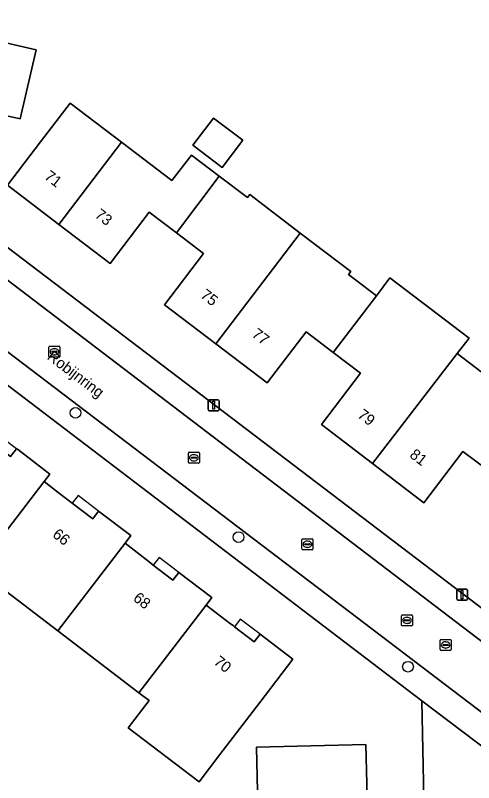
# Model space of a CAD drawing. Extents: x 159626 to 160723, y 388173 to 389416.
# Drawn here: x 160357.7 to 160399.5, y 388580.9 to 388650.9 of the extents above; entities that cross this region are included whole.
import ezdxf

# ---------------------------------------------------------------- set-up
doc = ezdxf.new("R2010")
doc.units = 0
for name, color, linetype in [('IMGEO_Boom', 7, 'Continuous'), ('IMGEO_Erf', 7, 'Continuous'), ('IMGEO_Kolk', 7, 'Continuous'), ('IMGEO_Lichtmast', 7, 'Continuous'), ('IMGEO_Openbare_ruimte_label', 7, 'Continuous'), ('IMGEO_Pand', 7, 'Continuous'), ('IMGEO_Pand_nummerreeks', 7, 'Continuous'), ('IMGEO_Pand_overbouw', 7, 'Continuous'), ('IMGEO_Rijbaan_lokaal_open', 7, 'Continuous'), ('IMGEO_Rioolput', 7, 'Continuous'), ('IMGEO_Voetpad_open', 7, 'Continuous')]:
    doc.layers.add(name, color=color, linetype=linetype)

msp = doc.modelspace()

# ---------------------------------------------------------------- linework, layer by layer
at = {"layer": 'IMGEO_Boom'}
for centre in [(160363.186, 388614.648), (160378.057, 388603.308), (160393.51, 388591.479)]:
    msp.add_circle(centre, 0.489, dxfattribs=at)
at = {"layer": 'IMGEO_Erf'}
for points in [[(160356.325, 388630.244), (160407.654, 388591.157), (160411.017, 388597.713), (160421.697, 388618.19), (160429.331, 388637.607), (160432.882, 388646.546), (160432.389, 388646.917), (160387.612, 388681.185)], [(160400.99, 388609.256), (160398.507, 388611.135), (160394.951, 388606.438), (160390.272, 388610.022), (160385.618, 388613.586), (160389.174, 388618.256), (160386.684, 388620.157), (160384.223, 388622.035), (160380.656, 388617.377), (160375.976, 388620.943), (160371.292, 388624.512), (160374.857, 388629.181), (160372.387, 388631.068), (160369.915, 388632.955), (160366.34, 388628.273), (160361.655, 388631.843), (160356.97, 388635.413), (160360, 388639.391), (160362.685, 388642.915), (160367.377, 388639.341), (160371.974, 388635.84), (160373.755, 388638.178), (160376.299, 388636.24), (160378.86, 388634.289), (160379.073, 388634.568), (160383.681, 388631.057), (160388.29, 388627.546), (160388.078, 388627.268), (160390.622, 388625.329), (160391.864, 388626.96), (160399.091, 388621.457), (160397.998, 388620.049), (160402.373, 388616.718)], [(160394.778, 388588.369), (160350.039, 388622.436), (160326.345, 388627.916), (160323.358, 388628.601)], [(160357.265, 388610.652), (160357.806, 388611.377), (160357.885, 388611.318), (160360.858, 388609.05), (160360.316, 388608.374), (160361.606, 388607.384), (160362.896, 388606.394), (160364.752, 388604.969), (160365.29, 388605.678), (160368.24, 388603.44), (160367.703, 388602.744), (160369.895, 388601.054), (160370.283, 388600.754), (160372.069, 388599.376), (160372.611, 388600.091), (160375.63, 388597.8), (160375.097, 388597.101), (160377.334, 388595.393), (160377.55, 388595.228), (160377.677, 388595.131), (160379.49, 388593.739), (160380.031, 388594.448), (160383.02, 388592.18), (160379.986, 388588.207), (160376.36, 388583.46), (160374.455, 388580.966), (160367.992, 388585.901), (160369.897, 388588.395), (160368.97, 388589.102), (160361.58, 388594.745), (160354.19, 388600.387)], [(160390.322, 388562.575), (160391.082, 388563.91), (160395.137, 388570.551), (160394.778, 388588.369)]]:
    msp.add_lwpolyline(points, dxfattribs=at)
for points in [[(160358.152, 388641.469), (160354.988, 388642.176), (160356.432, 388648.51), (160359.592, 388647.79)], [(160373.895, 388639.065), (160375.784, 388641.545), (160378.442, 388639.52), (160376.553, 388637.041)], [(160379.68, 388584.13), (160384.651, 388584.249), (160389.649, 388584.369), (160389.743, 388580.803), (160389.772, 388578.509), (160390.664, 388578.527), (160390.747, 388574.967), (160390.831, 388571.378), (160389.982, 388571.363), (160390.033, 388569.075), (160390.113, 388565.531), (160385.115, 388565.415), (160380.118, 388565.299), (160379.899, 388574.723)]]:
    msp.add_lwpolyline(points, close=True, dxfattribs=at)
at = {"layer": 'IMGEO_Kolk'}
for p, q in [((160360.838, 388620.723), (160361.69, 388620.723)), ((160360.763, 388619.797), (160360.763, 388620.649)), ((160361.022, 388620.217), (160361.022, 388620.229)), ((160361.46, 388620.18), (160361.062, 388620.18)), ((160361.065, 388620.266), (160361.463, 388620.266)), ((160361.251, 388620.503), (160361.276, 388620.503)), ((160361.506, 388620.229), (160361.506, 388620.217)), ((160361.764, 388620.649), (160361.764, 388619.797)), ((160361.69, 388619.723), (160360.838, 388619.723)), ((160361.274, 388619.943), (160361.249, 388619.943)), ((160373.479, 388610.123), (160373.479, 388610.975)), ((160373.554, 388611.049), (160374.406, 388611.049)), ((160374.48, 388610.975), (160374.48, 388610.123)), ((160373.738, 388610.543), (160373.738, 388610.555)), ((160374.176, 388610.506), (160373.778, 388610.506)), ((160373.781, 388610.592), (160374.179, 388610.592)), ((160373.99, 388610.269), (160373.965, 388610.269)), ((160373.967, 388610.829), (160373.992, 388610.829)), ((160374.222, 388610.555), (160374.222, 388610.543)), ((160374.406, 388610.049), (160373.554, 388610.049)), ((160383.841, 388602.226), (160383.841, 388603.078)), ((160383.916, 388603.152), (160384.768, 388603.152)), ((160384.1, 388602.646), (160384.1, 388602.658)), ((160384.538, 388602.609), (160384.14, 388602.609)), ((160384.143, 388602.695), (160384.541, 388602.695)), ((160384.329, 388602.932), (160384.354, 388602.932)), ((160384.584, 388602.658), (160384.584, 388602.646)), ((160384.842, 388603.078), (160384.842, 388602.226)), ((160384.768, 388602.152), (160383.916, 388602.152)), ((160384.352, 388602.372), (160384.327, 388602.372)), ((160392.988, 388596.211), (160393.84, 388596.211)), ((160392.913, 388595.285), (160392.913, 388596.137)), ((160393.172, 388595.705), (160393.172, 388595.717)), ((160393.61, 388595.668), (160393.212, 388595.668)), ((160393.215, 388595.754), (160393.613, 388595.754)), ((160393.401, 388595.991), (160393.426, 388595.991)), ((160393.656, 388595.717), (160393.656, 388595.705)), ((160393.914, 388596.137), (160393.914, 388595.285)), ((160393.84, 388595.211), (160392.988, 388595.211)), ((160393.424, 388595.431), (160393.399, 388595.431))]:
    msp.add_line(p, q, dxfattribs=at)
for points in [[(160360.838, 388620.723), (160361.69, 388620.723)], [(160360.763, 388619.797), (160360.763, 388620.649)], [(160361.764, 388620.649), (160361.764, 388619.797)], [(160361.69, 388619.723), (160360.838, 388619.723)], [(160373.479, 388610.123), (160373.479, 388610.975)], [(160373.554, 388611.049), (160374.406, 388611.049)], [(160374.48, 388610.975), (160374.48, 388610.123)], [(160374.406, 388610.049), (160373.554, 388610.049)], [(160383.841, 388602.226), (160383.841, 388603.078)], [(160383.916, 388603.152), (160384.768, 388603.152)], [(160384.842, 388603.078), (160384.842, 388602.226)], [(160384.768, 388602.152), (160383.916, 388602.152)], [(160392.988, 388596.211), (160393.84, 388596.211)], [(160392.913, 388595.285), (160392.913, 388596.137)], [(160393.914, 388596.137), (160393.914, 388595.285)], [(160393.84, 388595.211), (160392.988, 388595.211)]]:
    msp.add_lwpolyline(points, dxfattribs=at)
for centre, radius, start, end in [((160360.84, 388620.647), 0.0765, 91.55205, 178.44795), ((160360.84, 388620.647), 0.0765, 91.55205, 178.44795), ((160361.688, 388620.647), 0.0765, 1.55205, 88.44795), ((160361.688, 388620.647), 0.0765, 1.55205, 88.44795), ((160361.062, 388620.226), 0.0403, 85.87752, 175.75265), ((160361.059, 388620.216), 0.0366, 178.93798, 274.71019), ((160361.463, 388620.223), 0.043, 264.86636, 352.45326), ((160361.467, 388620.228), 0.0386, 1.73085, 96.63898), ((160360.84, 388619.799), 0.0765, 181.55205, 268.44795), ((160360.84, 388619.799), 0.0765, 181.55205, 268.44795), ((160361.688, 388619.799), 0.0765, 271.55205, 358.44795), ((160361.688, 388619.799), 0.0765, 271.55205, 358.44795), ((160373.556, 388610.973), 0.0765, 91.55205, 178.44795), ((160373.556, 388610.973), 0.0765, 91.55205, 178.44795), ((160374.404, 388610.973), 0.0765, 1.55205, 88.44795), ((160374.404, 388610.973), 0.0765, 1.55205, 88.44795), ((160373.778, 388610.552), 0.0403, 85.87752, 175.75265), ((160373.775, 388610.542), 0.0366, 178.93798, 274.71019), ((160374.179, 388610.549), 0.043, 264.86636, 352.45326), ((160374.183, 388610.554), 0.0386, 1.73085, 96.63898), ((160373.556, 388610.125), 0.0765, 181.55205, 268.44795), ((160373.556, 388610.125), 0.0765, 181.55205, 268.44795), ((160374.404, 388610.125), 0.0765, 271.55205, 358.44795), ((160374.404, 388610.125), 0.0765, 271.55205, 358.44795), ((160383.918, 388603.076), 0.0765, 91.55205, 178.44795), ((160383.918, 388603.076), 0.0765, 91.55205, 178.44795), ((160384.14, 388602.655), 0.0403, 85.87752, 175.75265), ((160384.137, 388602.645), 0.0366, 178.93798, 274.71019), ((160384.541, 388602.652), 0.043, 264.86636, 352.45326), ((160384.545, 388602.657), 0.0386, 1.73085, 96.63898), ((160384.766, 388603.076), 0.0765, 1.55205, 88.44795), ((160384.766, 388603.076), 0.0765, 1.55205, 88.44795), ((160383.918, 388602.228), 0.0765, 181.55205, 268.44795), ((160383.918, 388602.228), 0.0765, 181.55205, 268.44795), ((160384.766, 388602.228), 0.0765, 271.55205, 358.44795), ((160384.766, 388602.228), 0.0765, 271.55205, 358.44795), ((160392.99, 388596.135), 0.0765, 91.55205, 178.44795), ((160392.99, 388596.135), 0.0765, 91.55205, 178.44795), ((160393.838, 388596.135), 0.0765, 1.55205, 88.44795), ((160393.838, 388596.135), 0.0765, 1.55205, 88.44795), ((160393.212, 388595.714), 0.0403, 85.87752, 175.75265), ((160393.209, 388595.704), 0.0366, 178.93798, 274.71019), ((160393.613, 388595.711), 0.043, 264.86636, 352.45326), ((160393.617, 388595.716), 0.0386, 1.73085, 96.63898), ((160392.99, 388595.287), 0.0765, 181.55205, 268.44795), ((160392.99, 388595.287), 0.0765, 181.55205, 268.44795), ((160393.838, 388595.287), 0.0765, 271.55205, 358.44795), ((160393.838, 388595.287), 0.0765, 271.55205, 358.44795)]:
    msp.add_arc(centre, radius, start, end, dxfattribs=at)
for centre, major_axis, ratio, start_param, end_param in [((160361.25, 388620.223), (-0.387, 0.002), 0.722429, 4.712389, 7.853982), ((160361.275, 388620.223), (-0.39, 0.002), 0.717154, 1.570796, 4.712389), ((160373.966, 388610.549), (-0.387, 0.002), 0.722429, 4.712389, 7.853982), ((160373.991, 388610.549), (-0.39, 0.002), 0.717154, 1.570796, 4.712389), ((160384.328, 388602.652), (-0.387, 0.002), 0.722429, 4.712389, 7.853982), ((160384.353, 388602.652), (-0.39, 0.002), 0.717154, 1.570796, 4.712389), ((160393.4, 388595.711), (-0.387, 0.002), 0.722429, 4.712389, 7.853982), ((160393.425, 388595.711), (-0.39, 0.002), 0.717154, 1.570796, 4.712389)]:
    msp.add_ellipse(centre, major_axis=major_axis, ratio=ratio, start_param=start_param, end_param=end_param, dxfattribs=at)
at = {"layer": 'IMGEO_Lichtmast'}
for p, q in [((160375.388, 388615.845), (160376.178, 388615.845)), ((160376.178, 388615.845), (160375.388, 388615.845)), ((160375.288, 388614.945), (160375.288, 388615.745)), ((160375.288, 388615.745), (160375.288, 388614.945)), ((160376.278, 388615.745), (160376.278, 388614.945)), ((160376.278, 388614.945), (160376.278, 388615.745)), ((160376.178, 388614.845), (160375.388, 388614.845)), ((160375.388, 388614.845), (160376.178, 388614.845)), ((160397.951, 388597.654), (160397.951, 388598.454)), ((160397.951, 388598.454), (160397.951, 388597.654)), ((160398.051, 388598.554), (160398.841, 388598.554)), ((160398.841, 388598.554), (160398.051, 388598.554)), ((160398.941, 388598.454), (160398.941, 388597.654)), ((160398.941, 388597.654), (160398.941, 388598.454)), ((160398.841, 388597.554), (160398.051, 388597.554)), ((160398.051, 388597.554), (160398.841, 388597.554))]:
    msp.add_line(p, q, dxfattribs=at)
for points in [[(160375.708, 388615.72), (160375.858, 388615.72), (160375.858, 388614.97), (160375.708, 388614.97), (160375.708, 388615.72)], [(160398.371, 388598.429), (160398.521, 388598.429), (160398.521, 388597.679), (160398.371, 388597.679), (160398.371, 388598.429)]]:
    msp.add_lwpolyline(points, dxfattribs=at)
for centre, start, end in [((160375.388, 388615.745), 90, 180), ((160375.388, 388615.745), 90, 180), ((160376.178, 388615.745), 0, 90), ((160376.178, 388615.745), 360, 90), ((160375.388, 388614.945), 180, 270), ((160375.388, 388614.945), 180, 270), ((160376.178, 388614.945), 270, 0), ((160376.178, 388614.945), 270, 0), ((160398.051, 388598.454), 90, 180), ((160398.051, 388598.454), 90, 180), ((160398.841, 388598.454), 0, 90), ((160398.841, 388598.454), 360, 90), ((160398.051, 388597.654), 180, 270), ((160398.051, 388597.654), 180, 270), ((160398.841, 388597.654), 270, 0), ((160398.841, 388597.654), 270, 0)]:
    msp.add_arc(centre, 0.1, start, end, dxfattribs=at)
at = {"layer": 'IMGEO_Pand'}
for points in [[(160358.152, 388641.469), (160359.592, 388647.79), (160356.432, 388648.51), (160354.988, 388642.176)], [(160367.377, 388639.341), (160362.685, 388642.915), (160360, 388639.391), (160356.97, 388635.413), (160361.655, 388631.843)], [(160373.895, 388639.065), (160376.553, 388637.041), (160378.442, 388639.52), (160375.784, 388641.545)], [(160372.387, 388631.068), (160376.299, 388636.24), (160373.755, 388638.178), (160371.974, 388635.84), (160367.377, 388639.341), (160361.655, 388631.843), (160366.34, 388628.273), (160369.915, 388632.955)], [(160375.976, 388620.943), (160383.681, 388631.057), (160379.073, 388634.568), (160378.86, 388634.289), (160376.299, 388636.24), (160372.387, 388631.068), (160374.857, 388629.181), (160371.292, 388624.512)], [(160375.976, 388620.943), (160380.656, 388617.377), (160384.223, 388622.035), (160386.684, 388620.157), (160390.622, 388625.329), (160388.078, 388627.268), (160388.29, 388627.546), (160383.681, 388631.057)], [(160390.272, 388610.022), (160397.998, 388620.049), (160399.091, 388621.457), (160391.864, 388626.96), (160390.622, 388625.329), (160386.684, 388620.157), (160389.174, 388618.256), (160385.618, 388613.586)], [(160404.906, 388614.386), (160402.442, 388616.263), (160402.636, 388616.517), (160402.373, 388616.718), (160397.998, 388620.049), (160390.272, 388610.022), (160394.951, 388606.438), (160398.507, 388611.135), (160400.99, 388609.256)], [(160360.858, 388609.05), (160357.885, 388611.318), (160357.806, 388611.377), (160357.265, 388610.652), (160355.498, 388612.001), (160354.803, 388612.532), (160352.662, 388614.167), (160349.628, 388610.193), (160348.113, 388608.209), (160350.926, 388606.061), (160349.391, 388604.051), (160354.19, 388600.387), (160360.316, 388608.374)], [(160367.703, 388602.744), (160368.24, 388603.44), (160365.29, 388605.678), (160364.752, 388604.969), (160362.896, 388606.394), (160361.606, 388607.384), (160360.316, 388608.374), (160354.19, 388600.387), (160361.58, 388594.745)], [(160375.097, 388597.101), (160375.63, 388597.8), (160372.611, 388600.091), (160372.069, 388599.376), (160370.283, 388600.754), (160369.895, 388601.054), (160367.703, 388602.744), (160361.58, 388594.745), (160368.97, 388589.102)], [(160383.02, 388592.18), (160380.031, 388594.448), (160379.49, 388593.739), (160377.677, 388595.131), (160377.55, 388595.228), (160377.334, 388595.393), (160375.097, 388597.101), (160368.97, 388589.102), (160369.897, 388588.395), (160367.992, 388585.901), (160374.455, 388580.966), (160376.36, 388583.46), (160379.986, 388588.207)], [(160390.747, 388574.967), (160390.664, 388578.527), (160389.772, 388578.509), (160389.743, 388580.803), (160389.649, 388584.369), (160384.651, 388584.249), (160379.68, 388584.13), (160379.899, 388574.723)]]:
    msp.add_lwpolyline(points, close=True, dxfattribs=at)
at = {"layer": 'IMGEO_Pand_overbouw'}
for points in [[(160357.806, 388611.377), (160356.556, 388612.311), (160356.046, 388612.703), (160355.845, 388612.459), (160355.498, 388612.001), (160357.265, 388610.652)], [(160362.896, 388606.394), (160364.752, 388604.969), (160365.29, 388605.678), (160363.43, 388607.09)], [(160372.611, 388600.091), (160370.82, 388601.45), (160370.283, 388600.754), (160372.069, 388599.376)], [(160377.677, 388595.131), (160379.49, 388593.739), (160380.031, 388594.448), (160378.21, 388595.83)]]:
    msp.add_lwpolyline(points, close=True, dxfattribs=at)
at = {"layer": 'IMGEO_Rijbaan_lokaal_open'}
msp.add_lwpolyline([(160351.833, 388624.112), (160403.416, 388584.897), (160406.166, 388582.826), (160408.854, 388587.235), (160405.492, 388589.754), (160354.381, 388628.722)], dxfattribs=at)
at = {"layer": 'IMGEO_Rioolput'}
for p, q in [((160396.447, 388593.039), (160396.447, 388593.891)), ((160396.522, 388593.965), (160397.374, 388593.965)), ((160396.706, 388593.459), (160396.706, 388593.471)), ((160397.144, 388593.422), (160396.746, 388593.422)), ((160396.749, 388593.508), (160397.147, 388593.508)), ((160396.935, 388593.745), (160396.96, 388593.745)), ((160397.19, 388593.471), (160397.19, 388593.459)), ((160397.448, 388593.891), (160397.448, 388593.039)), ((160397.374, 388592.965), (160396.522, 388592.965)), ((160396.958, 388593.185), (160396.933, 388593.185))]:
    msp.add_line(p, q, dxfattribs=at)
for points in [[(160396.447, 388593.039), (160396.447, 388593.891)], [(160396.522, 388593.965), (160397.374, 388593.965)], [(160397.448, 388593.891), (160397.448, 388593.039)], [(160397.374, 388592.965), (160396.522, 388592.965)]]:
    msp.add_lwpolyline(points, dxfattribs=at)
for centre, radius, start, end in [((160396.524, 388593.889), 0.0765, 91.55205, 178.44795), ((160396.524, 388593.889), 0.0765, 91.55205, 178.44795), ((160396.746, 388593.468), 0.0403, 85.87752, 175.75265), ((160396.743, 388593.458), 0.0366, 178.93798, 274.71019), ((160397.147, 388593.465), 0.043, 264.86636, 352.45326), ((160397.151, 388593.47), 0.0386, 1.73085, 96.63898), ((160397.372, 388593.889), 0.0765, 1.55205, 88.44795), ((160397.372, 388593.889), 0.0765, 1.55205, 88.44795), ((160396.524, 388593.041), 0.0765, 181.55205, 268.44795), ((160396.524, 388593.041), 0.0765, 181.55205, 268.44795), ((160397.372, 388593.041), 0.0765, 271.55205, 358.44795), ((160397.372, 388593.041), 0.0765, 271.55205, 358.44795)]:
    msp.add_arc(centre, radius, start, end, dxfattribs=at)
for centre, major_axis, ratio, start_param, end_param in [((160396.934, 388593.465), (-0.387, 0.002), 0.722429, 4.712389, 7.853982), ((160396.959, 388593.465), (-0.39, 0.002), 0.717154, 1.570796, 4.712389)]:
    msp.add_ellipse(centre, major_axis=major_axis, ratio=ratio, start_param=start_param, end_param=end_param, dxfattribs=at)
at = {"layer": 'IMGEO_Voetpad_open'}
for points in [[(160354.381, 388628.722), (160405.492, 388589.754), (160408.854, 388587.235), (160409.779, 388586.811), (160410.924, 388588.72), (160407.654, 388591.157), (160356.325, 388630.244)], [(160323.358, 388628.601), (160326.345, 388627.916), (160350.039, 388622.436), (160394.778, 388588.369), (160404.756, 388580.814), (160405.169, 388580.532), (160405.715, 388580.159), (160406.613, 388581.63), (160405.75, 388582.153), (160406.166, 388582.826), (160403.416, 388584.897), (160351.833, 388624.112)]]:
    msp.add_lwpolyline(points, dxfattribs=at)
msp.add_lwpolyline([(160391.082, 388563.91), (160393.603, 388562.441), (160404.756, 388580.814), (160394.778, 388588.369), (160395.137, 388570.551)], close=True, dxfattribs=at)

# ---------------------------------------------------------------- texts
at = {"layer": 'IMGEO_Openbare_ruimte_label'}
msp.add_text('Robijnring', height=1, rotation=322.68303, dxfattribs=at).set_placement((160360.52, 388619.608))
at = {"layer": 'IMGEO_Pand_nummerreeks'}
for s, rotation, p in [('71', 322.69237, (160360.272, 388636.065)), ('73', 322.69237, (160364.868, 388632.564)), ('75', 322.69402, (160374.504, 388625.234)), ('77', 322.69402, (160379.186, 388621.666)), ('79', 322.55206, (160388.828, 388614.301)), ('81', 322.55206, (160393.583, 388610.659)), ('66', 321.70923, (160361.011, 388603.397)), ('68', 321.70923, (160368.368, 388597.589)), ('70', 321.70923, (160375.722, 388591.784))]:
    msp.add_text(s, height=1, rotation=rotation, dxfattribs=at).set_placement(p)

doc.saveas('drawing.dxf')
